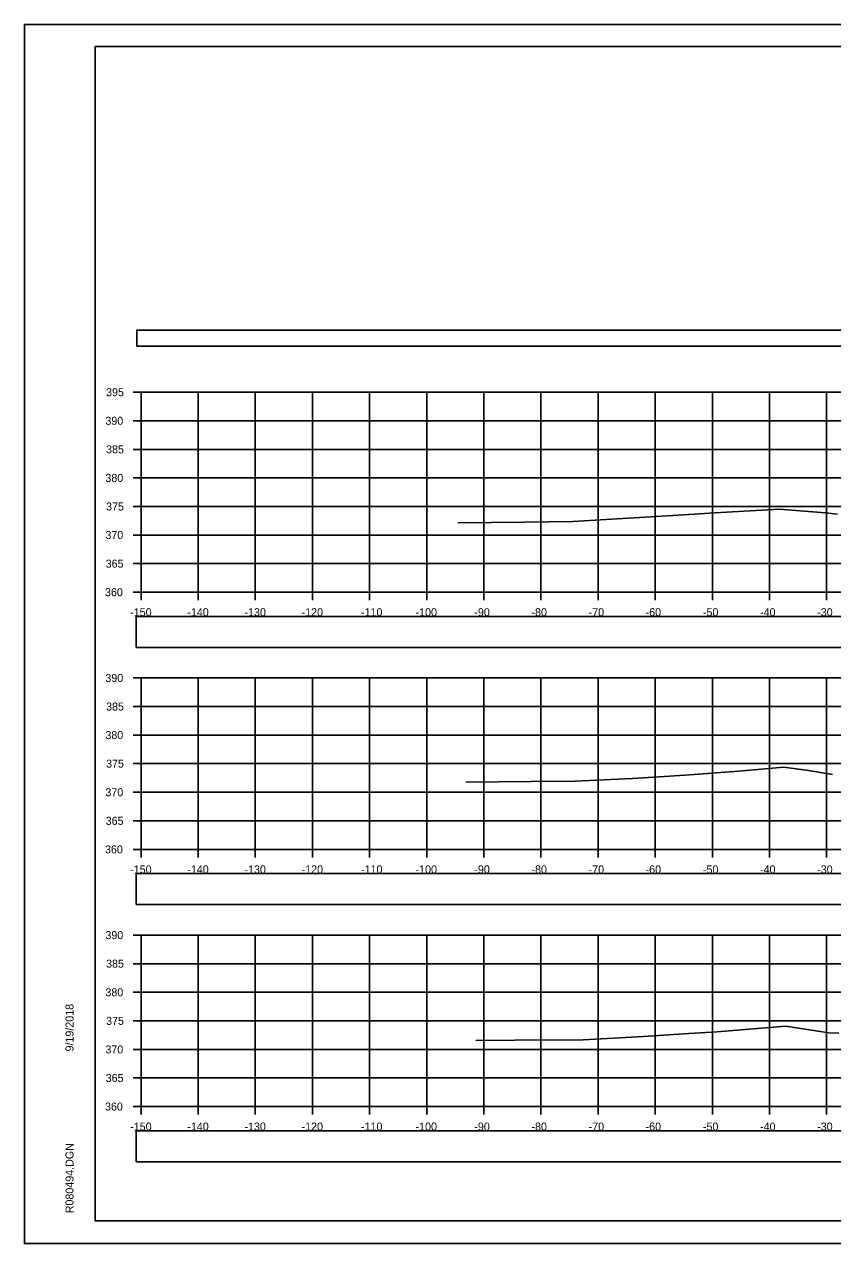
# Model space of a CAD drawing. Extents: x 1376273 to 1384221, y 378927 to 384592.
# Drawn here: x 1382720.8 to 1382862.3, y 379685.2 to 379898.5 of the extents above; entities that cross this region are included whole.
import ezdxf

# ---------------------------------------------------------------- set-up
doc = ezdxf.new("R2010")
doc.units = 0
for name, color, linetype in [('R_Axis', 7, 'Continuous'), ('R_Axis Annot', 7, 'Continuous'), ('R_Border', 7, 'Continuous'), ('R_Exist Surface', 7, 'Continuous'), ('R_Grid', 7, 'Continuous'), ('R_No Plot', 7, 'Continuous')]:
    doc.layers.add(name, color=color, linetype=linetype)

msp = doc.modelspace()

# ---------------------------------------------------------------- linework, layer by layer
at = {"layer": 'R_Axis'}
for p, q in [((1382739.82, 379834.14), (1382741.22, 379834.14)), ((1382741.22, 379799.14), (1382741.22, 379834.14)), ((1382739.82, 379829.14), (1382741.22, 379829.14)), ((1382739.82, 379824.14), (1382741.22, 379824.14)), ((1382739.82, 379819.14), (1382741.22, 379819.14)), ((1382739.82, 379814.14), (1382741.22, 379814.14)), ((1382739.82, 379809.14), (1382741.22, 379809.14)), ((1382739.82, 379804.14), (1382741.22, 379804.14)), ((1382739.82, 379799.14), (1382741.22, 379799.14)), ((1382741.22, 379799.14), (1383041.22, 379799.14)), ((1382741.22, 379797.74), (1382741.22, 379799.14)), ((1382751.22, 379797.74), (1382751.22, 379799.14)), ((1382761.22, 379797.74), (1382761.22, 379799.14)), ((1382771.22, 379797.74), (1382771.22, 379799.14)), ((1382781.22, 379797.74), (1382781.22, 379799.14)), ((1382791.22, 379797.74), (1382791.22, 379799.14)), ((1382801.22, 379797.74), (1382801.22, 379799.14)), ((1382811.22, 379797.74), (1382811.22, 379799.14)), ((1382821.22, 379797.74), (1382821.22, 379799.14)), ((1382831.22, 379797.74), (1382831.22, 379799.14)), ((1382841.22, 379797.74), (1382841.22, 379799.14)), ((1382851.22, 379797.74), (1382851.22, 379799.14)), ((1382861.22, 379797.74), (1382861.22, 379799.14)), ((1382739.82, 379784.14), (1382741.22, 379784.14)), ((1382741.22, 379754.14), (1382741.22, 379784.14)), ((1382739.82, 379779.14), (1382741.22, 379779.14)), ((1382739.82, 379774.14), (1382741.22, 379774.14)), ((1382739.82, 379769.14), (1382741.22, 379769.14)), ((1382739.82, 379764.14), (1382741.22, 379764.14)), ((1382739.82, 379759.14), (1382741.22, 379759.14)), ((1382739.82, 379754.14), (1382741.22, 379754.14)), ((1382741.22, 379754.14), (1383041.22, 379754.14)), ((1382741.22, 379752.74), (1382741.22, 379754.14)), ((1382751.22, 379752.74), (1382751.22, 379754.14)), ((1382761.22, 379752.74), (1382761.22, 379754.14)), ((1382771.22, 379752.74), (1382771.22, 379754.14)), ((1382781.22, 379752.74), (1382781.22, 379754.14)), ((1382791.22, 379752.74), (1382791.22, 379754.14)), ((1382801.22, 379752.74), (1382801.22, 379754.14)), ((1382811.22, 379752.74), (1382811.22, 379754.14)), ((1382821.22, 379752.74), (1382821.22, 379754.14)), ((1382831.22, 379752.74), (1382831.22, 379754.14)), ((1382841.22, 379752.74), (1382841.22, 379754.14)), ((1382851.22, 379752.74), (1382851.22, 379754.14)), ((1382861.22, 379752.74), (1382861.22, 379754.14)), ((1382739.82, 379739.14), (1382741.22, 379739.14)), ((1382741.22, 379709.14), (1382741.22, 379739.14)), ((1382739.82, 379734.14), (1382741.22, 379734.14)), ((1382739.82, 379729.14), (1382741.22, 379729.14)), ((1382739.82, 379724.14), (1382741.22, 379724.14)), ((1382739.82, 379719.14), (1382741.22, 379719.14)), ((1382739.82, 379714.14), (1382741.22, 379714.14)), ((1382739.82, 379709.14), (1382741.22, 379709.14)), ((1382741.22, 379709.14), (1383041.22, 379709.14)), ((1382741.22, 379707.74), (1382741.22, 379709.14)), ((1382751.22, 379707.74), (1382751.22, 379709.14)), ((1382761.22, 379707.74), (1382761.22, 379709.14)), ((1382771.22, 379707.74), (1382771.22, 379709.14)), ((1382781.22, 379707.74), (1382781.22, 379709.14)), ((1382791.22, 379707.74), (1382791.22, 379709.14)), ((1382801.22, 379707.74), (1382801.22, 379709.14)), ((1382811.22, 379707.74), (1382811.22, 379709.14)), ((1382821.22, 379707.74), (1382821.22, 379709.14)), ((1382831.22, 379707.74), (1382831.22, 379709.14)), ((1382841.22, 379707.74), (1382841.22, 379709.14)), ((1382851.22, 379707.74), (1382851.22, 379709.14)), ((1382861.22, 379707.74), (1382861.22, 379709.14))]:
    msp.add_line(p, q, dxfattribs=at)
at = {"layer": 'R_Axis Annot'}
for points in [[(1382740.47, 379842.19), (1383042.27, 379842.19), (1383042.27, 379845), (1382740.47, 379845)], [(1382740.37, 379789.46), (1383042.06, 379789.46), (1383042.06, 379794.87), (1382740.37, 379794.87)], [(1382740.37, 379744.48), (1383042.06, 379744.48), (1383042.06, 379749.9), (1382740.37, 379749.9)], [(1382740.37, 379699.46), (1383042.06, 379699.46), (1383042.06, 379704.87), (1382740.37, 379704.87)]]:
    msp.add_lwpolyline(points, close=True, dxfattribs=at)
at = {"layer": 'R_Border'}
for p, q in [((1382733.22, 379894.6), (1383049.4, 379894.6)), ((1382733.22, 379689.14), (1382733.22, 379894.6)), ((1382733.22, 379689.14), (1382733.22, 379689.14)), ((1383049.4, 379689.14), (1382733.22, 379689.14))]:
    msp.add_line(p, q, dxfattribs=at)
at = {"layer": 'R_Exist Surface'}
for points in [[(1382796.66, 379811.26), (1382808.37, 379811.41), (1382816.8, 379811.5), (1382832.36, 379812.44), (1382835.25, 379812.64), (1382841.71, 379813.02), (1382852.91, 379813.7), (1382861.01, 379813.02), (1382863.12, 379812.81)], [(1382798.06, 379765.93), (1382809.52, 379766.02), (1382817.21, 379766.09), (1382827.25, 379766.57), (1382836.43, 379767.14), (1382845.8, 379767.85), (1382853.72, 379768.52), (1382858.02, 379767.94), (1382862.26, 379767.27)], [(1382799.84, 379720.71), (1382806.67, 379720.74), (1382818.58, 379720.81), (1382829.19, 379721.38), (1382837.11, 379721.91), (1382842.06, 379722.23), (1382854.02, 379723.19), (1382856.71, 379722.78), (1382861.58, 379722.03), (1382863.37, 379721.97)]]:
    msp.add_lwpolyline(points, dxfattribs=at)
at = {"layer": 'R_Grid'}
for p, q in [((1382741.22, 379834.14), (1383041.22, 379834.14)), ((1382741.22, 379799.14), (1382741.22, 379834.14)), ((1382751.22, 379799.14), (1382751.22, 379834.14)), ((1382761.22, 379799.14), (1382761.22, 379834.14)), ((1382771.22, 379799.14), (1382771.22, 379834.14)), ((1382781.22, 379799.14), (1382781.22, 379834.14)), ((1382791.22, 379799.14), (1382791.22, 379834.14)), ((1382801.22, 379799.14), (1382801.22, 379834.14)), ((1382811.22, 379799.14), (1382811.22, 379834.14)), ((1382821.22, 379799.14), (1382821.22, 379834.14)), ((1382831.22, 379799.14), (1382831.22, 379834.14)), ((1382841.22, 379799.14), (1382841.22, 379834.14)), ((1382851.22, 379799.14), (1382851.22, 379834.14)), ((1382861.22, 379799.14), (1382861.22, 379834.14)), ((1382741.22, 379829.14), (1383041.22, 379829.14)), ((1382741.22, 379824.14), (1383041.22, 379824.14)), ((1382741.22, 379819.14), (1383041.22, 379819.14)), ((1382741.22, 379814.14), (1383041.22, 379814.14)), ((1382741.22, 379809.14), (1383041.22, 379809.14)), ((1382741.22, 379804.14), (1383041.22, 379804.14)), ((1382741.22, 379799.14), (1383041.22, 379799.14)), ((1382741.22, 379784.14), (1383041.22, 379784.14)), ((1382741.22, 379754.14), (1382741.22, 379784.14)), ((1382751.22, 379754.14), (1382751.22, 379784.14)), ((1382761.22, 379754.14), (1382761.22, 379784.14)), ((1382771.22, 379754.14), (1382771.22, 379784.14)), ((1382781.22, 379754.14), (1382781.22, 379784.14)), ((1382791.22, 379754.14), (1382791.22, 379784.14)), ((1382801.22, 379754.14), (1382801.22, 379784.14)), ((1382811.22, 379754.14), (1382811.22, 379784.14)), ((1382821.22, 379754.14), (1382821.22, 379784.14)), ((1382831.22, 379754.14), (1382831.22, 379784.14)), ((1382841.22, 379754.14), (1382841.22, 379784.14)), ((1382851.22, 379754.14), (1382851.22, 379784.14)), ((1382861.22, 379754.14), (1382861.22, 379784.14)), ((1382741.22, 379779.14), (1383041.22, 379779.14)), ((1382741.22, 379774.14), (1383041.22, 379774.14)), ((1382741.22, 379769.14), (1383041.22, 379769.14)), ((1382741.22, 379764.14), (1383041.22, 379764.14)), ((1382741.22, 379759.14), (1383041.22, 379759.14)), ((1382741.22, 379754.14), (1383041.22, 379754.14)), ((1382741.22, 379739.14), (1383041.22, 379739.14)), ((1382741.22, 379709.14), (1382741.22, 379739.14)), ((1382751.22, 379709.14), (1382751.22, 379739.14)), ((1382761.22, 379709.14), (1382761.22, 379739.14)), ((1382771.22, 379709.14), (1382771.22, 379739.14)), ((1382781.22, 379709.14), (1382781.22, 379739.14)), ((1382791.22, 379709.14), (1382791.22, 379739.14)), ((1382801.22, 379709.14), (1382801.22, 379739.14)), ((1382811.22, 379709.14), (1382811.22, 379739.14)), ((1382821.22, 379709.14), (1382821.22, 379739.14)), ((1382831.22, 379709.14), (1382831.22, 379739.14)), ((1382841.22, 379709.14), (1382841.22, 379739.14)), ((1382851.22, 379709.14), (1382851.22, 379739.14)), ((1382861.22, 379709.14), (1382861.22, 379739.14)), ((1382741.22, 379734.14), (1383041.22, 379734.14)), ((1382741.22, 379729.14), (1383041.22, 379729.14)), ((1382741.22, 379724.14), (1383041.22, 379724.14)), ((1382741.22, 379719.14), (1383041.22, 379719.14)), ((1382741.22, 379714.14), (1383041.22, 379714.14)), ((1382741.22, 379709.14), (1383041.22, 379709.14))]:
    msp.add_line(p, q, dxfattribs=at)
at = {"layer": 'R_No Plot'}
for p, q in [((1382720.82, 379898.5), (1383054.15, 379898.5)), ((1382720.82, 379685.16), (1383054.15, 379685.16))]:
    msp.add_line(p, q, dxfattribs=at)
for points in [[(1382720.81, 379898.5), (1383054.15, 379898.5), (1383054.15, 379685.16), (1382720.81, 379685.16)], [(1382967.14, 379894.6), (1382967.14, 379884.72), (1383002.87, 379884.72), (1383002.87, 379881.8), (1383026.07, 379881.8), (1383026.07, 379857.47), (1383049.4, 379857.47), (1383049.4, 379689.14), (1382733.22, 379689.14), (1382733.22, 379894.6)]]:
    msp.add_lwpolyline(points, close=True, dxfattribs=at)

# ---------------------------------------------------------------- texts
at = {"layer": 'R_Axis Annot'}
for s, p in [('395', (1382735.11, 379833.44)), ('390', (1382734.99, 379828.44)), ('385', (1382735.11, 379823.44)), ('380', (1382734.99, 379818.44)), ('375', (1382735.11, 379813.44)), ('370', (1382734.99, 379808.44)), ('365', (1382735.04, 379803.44)), ('360', (1382734.92, 379798.44)), ('-150', (1382739.33, 379794.94)), ('-140', (1382749.33, 379794.94)), ('-130', (1382759.33, 379794.94)), ('-120', (1382769.33, 379794.94)), ('-110', (1382779.72, 379794.94)), ('-100', (1382789.27, 379794.94)), ('-90', (1382799.56, 379794.94)), ('-80', (1382809.56, 379794.94)), ('-70', (1382819.56, 379794.94)), ('-60', (1382829.53, 379794.94)), ('-50', (1382839.56, 379794.94)), ('-40', (1382849.56, 379794.94)), ('-30', (1382859.56, 379794.94)), ('390', (1382734.99, 379783.44)), ('385', (1382735.11, 379778.44)), ('380', (1382734.99, 379773.44)), ('375', (1382735.11, 379768.44)), ('370', (1382734.99, 379763.44)), ('365', (1382735.04, 379758.44)), ('360', (1382734.92, 379753.44)), ('-150', (1382739.33, 379749.94)), ('-140', (1382749.33, 379749.94)), ('-130', (1382759.33, 379749.94)), ('-120', (1382769.33, 379749.94)), ('-110', (1382779.72, 379749.94)), ('-100', (1382789.27, 379749.94)), ('-90', (1382799.56, 379749.94)), ('-80', (1382809.56, 379749.94)), ('-70', (1382819.56, 379749.94)), ('-60', (1382829.53, 379749.94)), ('-50', (1382839.56, 379749.94)), ('-40', (1382849.56, 379749.94)), ('-30', (1382859.56, 379749.94)), ('390', (1382734.99, 379738.44)), ('385', (1382735.11, 379733.44)), ('380', (1382734.99, 379728.44)), ('375', (1382735.11, 379723.44)), ('370', (1382734.99, 379718.44)), ('365', (1382735.04, 379713.44)), ('360', (1382734.92, 379708.44)), ('-150', (1382739.33, 379704.94)), ('-140', (1382749.33, 379704.94)), ('-130', (1382759.33, 379704.94)), ('-120', (1382769.33, 379704.94)), ('-110', (1382779.72, 379704.94)), ('-100', (1382789.27, 379704.94)), ('-90', (1382799.56, 379704.94)), ('-80', (1382809.56, 379704.94)), ('-70', (1382819.56, 379704.94)), ('-60', (1382829.53, 379704.94)), ('-50', (1382839.56, 379704.94)), ('-40', (1382849.56, 379704.94)), ('-30', (1382859.56, 379704.94))]:
    msp.add_text(s, height=1.4, dxfattribs=at).set_placement(p)
at = {"layer": 'R_Border'}
for s, p in [('9/19/2018', (1382729.41, 379718.78)), ('R080494.DGN', (1382729.41, 379690.47))]:
    msp.add_text(s, height=1.4, rotation=90, dxfattribs=at).set_placement(p)

doc.saveas('drawing.dxf')
